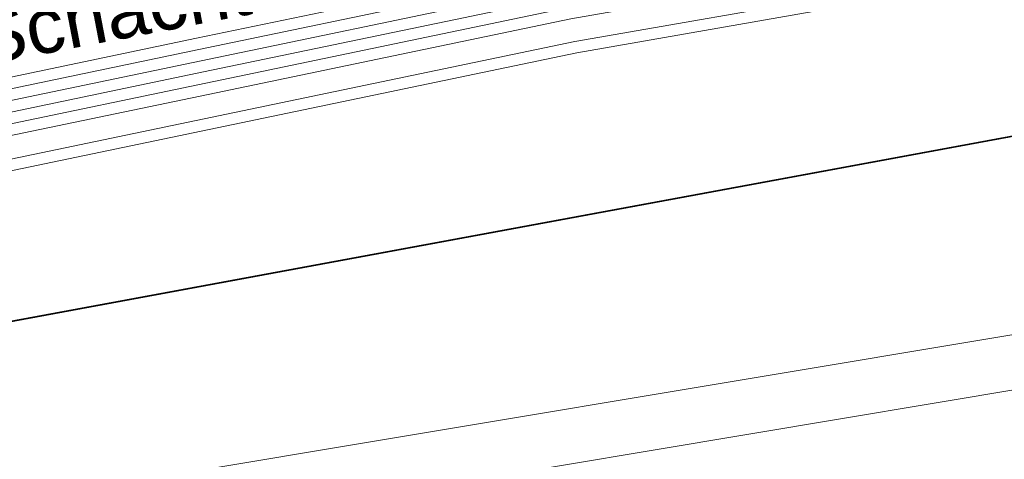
# Model space of a CAD drawing. Header units: metres. Extents: x -502 to 161, y -108 to 174.
# Tile 457 of 656: x -84.77 to -80.48, y -22.21 to -20.29. Entities that reach past the tile are written whole.
import ezdxf

# ---------------------------------------------------------------- set-up
doc = ezdxf.new("R2010")
doc.units = ezdxf.units.M
doc.header["$LTSCALE"] = 0.1
for name, color, linetype in [('BRI31-005.05-5p02-Koordinierung Lageplan 4. BA ZOB West 2022-06-15', 7, 'Continuous'), ('BRI31-005.06-5f07-Koordinierung Lageplan 4. BA ZOB Fernbusbahnh', 7, 'Continuous'), ('BRI32-005.02-5f05-Koordinierung Schemaplan 4 BA ZOB Teilbereich', 7, 'Continuous'), ('BRI32-005.03-5f06-Koordinierung Schemaplan 4 BA ZOB Teilbereich 2 Ost - Bahnhofsallee 2023-01-21', 7, 'Continuous')]:
    doc.layers.add(name, color=color, linetype=linetype)
doc.styles.add('Arial', font='arial.ttf')

# ---------------------------------------------------------------- blocks, each defined once
blk = doc.blocks.new('QP_00131')
at = {"color": 7, "linetype": 'Continuous', "lineweight": 20, "transparency": 33554687}
for p, q in [((-0.995203, 0.187538), (-1.004035, -0.13234)), ((0, 0), (-0.995203, 0.187538)), ((-2.199162, 0.060717), (-0.999619, 0.027599)), ((-1.004035, -0.13234), (0, 0))]:
    blk.add_line(p, q, dxfattribs=at)

msp = doc.modelspace()

# ---------------------------------------------------------------- linework, layer by layer
at = {"layer": 'BRI31-005.05-5p02-Koordinierung Lageplan 4. BA ZOB West 2022-06-15', "color": 7, "linetype": 'Continuous', "lineweight": 13, "transparency": 33554687, "flags": 128}
for points in [[(-56.3157, -15.2224), (-57.5557, -16.4444), (-57.8577, -16.6474), (-58.4507, -16.8154), (-61.1757, -17.3844), (-61.9767, -17.4564), (-64.0277, -17.6434), (-64.9707, -17.6534), (-68.0767, -17.9814), (-69.3327, -18.1394), (-75.2357, -19.0994), (-81.1487, -20.1794), (-82.3517, -20.3894), (-88.8127, -21.7384), (-93.4987, -22.3984), (-96.7147, -23.0684), (-98.6787, -23.4484)], [(-56.2557, -15.3044), (-57.4917, -16.5224), (-57.8147, -16.7394), (-58.4267, -16.9124), (-61.1557, -17.4824), (-61.9677, -17.5564), (-64.0227, -17.7434), (-64.9647, -17.7534), (-68.0667, -18.0804), (-69.3247, -18.1884), (-75.2267, -19.1484), (-81.1397, -20.2284), (-82.3427, -20.4384), (-88.8067, -21.7884), (-93.4907, -22.4484), (-96.7047, -23.1184), (-98.6687, -23.4984)], [(-61.4667, -16.5364), (-61.8967, -16.5874), (-64.8047, -17.0724), (-67.0677, -17.3534), (-81.2107, -19.8354), (-82.4137, -20.0454), (-83.9977, -20.3754), (-88.8717, -21.3944), (-93.5607, -22.0544), (-96.7847, -22.7254), (-98.7487, -23.1054), (-104.2927, -24.2564), (-104.8637, -24.3634), (-122.5617, -27.6464), (-126.0927, -28.3114), (-137.5747, -30.4814), (-151.2867, -33.0514), (-152.1117, -33.2054), (-156.9627, -34.1054), (-163.4867, -33.2114), (-174.4007, -31.5814), (-178.4277, -30.8814)], [(-61.4607, -16.5864), (-61.8897, -16.6374), (-64.7977, -17.1214), (-67.0607, -17.4024), (-81.2017, -19.8844), (-82.4047, -20.0944), (-83.9877, -20.4244), (-88.8627, -21.4434), (-93.5517, -22.1034), (-96.7747, -22.7744), (-98.7387, -23.1544), (-104.2827, -24.3054), (-104.8547, -24.4124), (-122.5527, -27.6954), (-126.0837, -28.3604), (-137.5657, -30.5304), (-151.2777, -33.1004), (-152.1027, -33.2544), (-156.9617, -34.1564), (-163.4937, -33.2604), (-174.4077, -31.6304), (-178.4347, -30.9304)], [(-178.4417, -30.9794), (-174.4147, -31.6794), (-163.5007, -33.3094), (-156.9607, -34.2074), (-152.0937, -33.3034), (-151.2687, -33.1494), (-137.5567, -30.5794), (-126.0747, -28.4094), (-122.5437, -27.7444), (-104.8457, -24.4614), (-104.2727, -24.3544), (-98.7287, -23.2034), (-96.7647, -22.8234), (-93.5427, -22.1524), (-88.8537, -21.4924), (-83.9777, -20.4734), (-82.3957, -20.1434), (-81.1927, -19.9334), (-67.0537, -17.4514), (-64.7907, -17.1704), (-61.8827, -16.6874), (-61.4547, -16.6364)], [(-61.4487, -16.6864), (-61.8757, -16.7374), (-64.7837, -17.2194), (-67.0467, -17.5004), (-81.1837, -19.9824), (-82.3867, -20.1924), (-83.9677, -20.5224), (-88.8447, -21.5414), (-93.5337, -22.2014), (-96.7547, -22.8724), (-98.7187, -23.2524), (-104.2627, -24.4034), (-104.8367, -24.5104), (-122.5347, -27.7934), (-126.0657, -28.4584), (-137.5477, -30.6284), (-151.2597, -33.1984), (-152.0847, -33.3524), (-156.9597, -34.2584), (-163.5077, -33.3584), (-174.4217, -31.7284), (-178.4487, -31.0284)], [(-178.4557, -31.0774), (-174.4287, -31.7774), (-163.5147, -33.4074), (-156.9587, -34.3094), (-152.0757, -33.4014), (-151.2507, -33.2474), (-137.5387, -30.6774), (-126.0567, -28.5074), (-122.5257, -27.8424), (-104.8277, -24.5594), (-104.2527, -24.4524), (-98.7087, -23.3014), (-96.7447, -22.9214), (-93.5247, -22.2504), (-88.8357, -21.5904), (-83.9577, -20.5714), (-82.3777, -20.2414), (-81.1747, -20.0314), (-67.0397, -17.5494), (-64.7767, -17.2684), (-61.8687, -16.7874), (-61.4427, -16.7364)], [(-178.4627, -31.1264), (-174.4357, -31.8264), (-163.5217, -33.4564), (-156.9577, -34.3604), (-152.0667, -33.4504), (-151.2417, -33.2964), (-137.5297, -30.7264), (-126.0477, -28.5564), (-122.5167, -27.8914), (-104.8187, -24.6084), (-104.2427, -24.5014), (-98.6987, -23.3504), (-96.7347, -22.9704), (-93.5157, -22.2994), (-88.8267, -21.6394), (-83.9477, -20.6204), (-82.3687, -20.2904), (-81.1657, -20.0804), (-67.0327, -17.5984), (-64.7697, -17.3174), (-61.8617, -16.8374), (-61.4367, -16.7864)]]:
    msp.add_lwpolyline(points, dxfattribs=at)
at = {"layer": 'BRI31-005.06-5f07-Koordinierung Lageplan 4. BA ZOB Fernbusbahnh', "color": 7, "linetype": 'Continuous', "lineweight": 9, "transparency": 33554687, "flags": 128}
for points in [[(-56.3157, -15.2224), (-57.5557, -16.4444), (-57.8577, -16.6474), (-58.4507, -16.8154), (-61.1757, -17.3844), (-61.9767, -17.4564), (-64.0277, -17.6434), (-64.9707, -17.6534), (-68.0767, -17.9814), (-69.3327, -18.1394), (-75.2357, -19.0994), (-81.1487, -20.1794), (-82.3517, -20.3894), (-88.8127, -21.7384), (-93.4987, -22.3984), (-96.7147, -23.0684), (-98.6787, -23.4484)], [(-56.2557, -15.3044), (-57.4917, -16.5224), (-57.8147, -16.7394), (-58.4267, -16.9124), (-61.1557, -17.4824), (-61.9677, -17.5564), (-64.0227, -17.7434), (-64.9647, -17.7534), (-68.0667, -18.0804), (-69.3247, -18.1884), (-75.2267, -19.1484), (-81.1397, -20.2284), (-82.3427, -20.4384), (-88.8067, -21.7884), (-93.4907, -22.4484), (-96.7047, -23.1184), (-98.6687, -23.4984)], [(-61.4667, -16.5364), (-61.8967, -16.5874), (-64.8047, -17.0724), (-67.0677, -17.3534), (-81.2107, -19.8354), (-82.4137, -20.0454), (-83.9977, -20.3754), (-88.8717, -21.3944), (-93.5607, -22.0544), (-96.7847, -22.7254), (-98.7487, -23.1054), (-104.2927, -24.2564), (-104.8637, -24.3634), (-122.5617, -27.6464), (-126.0927, -28.3114), (-137.5747, -30.4814), (-151.2867, -33.0514), (-152.1117, -33.2054), (-156.9627, -34.1054), (-163.4867, -33.2114), (-174.4007, -31.5814), (-178.4277, -30.8814)], [(-61.4607, -16.5864), (-61.8897, -16.6374), (-64.7977, -17.1214), (-67.0607, -17.4024), (-81.2017, -19.8844), (-82.4047, -20.0944), (-83.9877, -20.4244), (-88.8627, -21.4434), (-93.5517, -22.1034), (-96.7747, -22.7744), (-98.7387, -23.1544), (-104.2827, -24.3054), (-104.8547, -24.4124), (-122.5527, -27.6954), (-126.0837, -28.3604), (-137.5657, -30.5304), (-151.2777, -33.1004), (-152.1027, -33.2544), (-156.9617, -34.1564), (-163.4937, -33.2604), (-174.4077, -31.6304), (-178.4347, -30.9304)], [(-178.4417, -30.9794), (-174.4147, -31.6794), (-163.5007, -33.3094), (-156.9607, -34.2074), (-152.0937, -33.3034), (-151.2687, -33.1494), (-137.5567, -30.5794), (-126.0747, -28.4094), (-122.5437, -27.7444), (-104.8457, -24.4614), (-104.2727, -24.3544), (-98.7287, -23.2034), (-96.7647, -22.8234), (-93.5427, -22.1524), (-88.8537, -21.4924), (-83.9777, -20.4734), (-82.3957, -20.1434), (-81.1927, -19.9334), (-67.0537, -17.4514), (-64.7907, -17.1704), (-61.8827, -16.6874), (-61.4547, -16.6364)], [(-61.4487, -16.6864), (-61.8757, -16.7374), (-64.7837, -17.2194), (-67.0467, -17.5004), (-81.1837, -19.9824), (-82.3867, -20.1924), (-83.9677, -20.5224), (-88.8447, -21.5414), (-93.5337, -22.2014), (-96.7547, -22.8724), (-98.7187, -23.2524), (-104.2627, -24.4034), (-104.8367, -24.5104), (-122.5347, -27.7934), (-126.0657, -28.4584), (-137.5477, -30.6284), (-151.2597, -33.1984), (-152.0847, -33.3524), (-156.9597, -34.2584), (-163.5077, -33.3584), (-174.4217, -31.7284), (-178.4487, -31.0284)], [(-178.4557, -31.0774), (-174.4287, -31.7774), (-163.5147, -33.4074), (-156.9587, -34.3094), (-152.0757, -33.4014), (-151.2507, -33.2474), (-137.5387, -30.6774), (-126.0567, -28.5074), (-122.5257, -27.8424), (-104.8277, -24.5594), (-104.2527, -24.4524), (-98.7087, -23.3014), (-96.7447, -22.9214), (-93.5247, -22.2504), (-88.8357, -21.5904), (-83.9577, -20.5714), (-82.3777, -20.2414), (-81.1747, -20.0314), (-67.0397, -17.5494), (-64.7767, -17.2684), (-61.8687, -16.7874), (-61.4427, -16.7364)], [(-178.4627, -31.1264), (-174.4357, -31.8264), (-163.5217, -33.4564), (-156.9577, -34.3604), (-152.0667, -33.4504), (-151.2417, -33.2964), (-137.5297, -30.7264), (-126.0477, -28.5564), (-122.5167, -27.8914), (-104.8187, -24.6084), (-104.2427, -24.5014), (-98.6987, -23.3504), (-96.7347, -22.9704), (-93.5157, -22.2994), (-88.8267, -21.6394), (-83.9477, -20.6204), (-82.3687, -20.2904), (-81.1657, -20.0804), (-67.0327, -17.5984), (-64.7697, -17.3174), (-61.8617, -16.8374), (-61.4367, -16.7864)]]:
    msp.add_lwpolyline(points, dxfattribs=at)
at = {"layer": 'BRI32-005.02-5f05-Koordinierung Schemaplan 4 BA ZOB Teilbereich', "color": 30, "linetype": 'Continuous', "lineweight": 35, "true_color": 0xff7f00, "transparency": 33554687, "flags": 128}
msp.add_lwpolyline([(160.7005, 3.7316), (153.861, 9.9879), (146.5799, 16.8343), (137.207, 18.41), (133.9888, 18.578), (131.0359, 18.4491), (129.189, 18.1998), (119.9141, 16.4705), (116.3401, 15.794), (99.9338, 12.4472), (72.2107, 7.3546), (41.6917, 1.4031), (4.438, -5.4399), (-20.5028, -9.5614), (-43.027, -13.8142), (-60.1344, -17.0404), (-87.9931, -22.1997)], dxfattribs=at)
at = {"layer": 'BRI32-005.02-5f05-Koordinierung Schemaplan 4 BA ZOB Teilbereich', "color": 7, "linetype": 'Continuous', "lineweight": 13, "transparency": 33554687, "flags": 128}
for points in [[(-56.3157, -15.2224), (-57.5557, -16.4444), (-57.8577, -16.6474), (-58.4507, -16.8154), (-61.1757, -17.3844), (-61.9767, -17.4564), (-64.0277, -17.6434), (-64.9707, -17.6534), (-68.0767, -17.9814), (-69.3327, -18.1394), (-75.2357, -19.0994), (-81.1487, -20.1794), (-82.3517, -20.3894), (-88.8127, -21.7384), (-93.4987, -22.3984), (-96.7147, -23.0684), (-98.6787, -23.4484)], [(-56.2557, -15.3044), (-57.4917, -16.5224), (-57.8147, -16.7394), (-58.4267, -16.9124), (-61.1557, -17.4824), (-61.9677, -17.5564), (-64.0227, -17.7434), (-64.9647, -17.7534), (-68.0667, -18.0804), (-69.3247, -18.1884), (-75.2267, -19.1484), (-81.1397, -20.2284), (-82.3427, -20.4384), (-88.8067, -21.7884), (-93.4907, -22.4484), (-96.7047, -23.1184), (-98.6687, -23.4984)]]:
    msp.add_lwpolyline(points, dxfattribs=at)
at = {"layer": 'BRI32-005.03-5f06-Koordinierung Schemaplan 4 BA ZOB Teilbereich 2 Ost - Bahnhofsallee 2023-01-21', "color": 7, "linetype": 'Continuous', "lineweight": 20, "transparency": 33554687}
for p, q in [((-88.9645, -23.0887), (-54.7048, -17.3699)), ((-88.9252, -23.3242), (-54.6655, -17.6054))]:
    msp.add_line(p, q, dxfattribs=at)
at = {"layer": 'BRI32-005.03-5f06-Koordinierung Schemaplan 4 BA ZOB Teilbereich 2 Ost - Bahnhofsallee 2023-01-21', "color": 30, "linetype": 'Continuous', "lineweight": 30, "true_color": 0xff7f00, "transparency": 33554687, "flags": 128}
msp.add_lwpolyline([(160.7005, 3.7316), (153.861, 9.9879), (146.5799, 16.8343), (137.207, 18.41), (133.9888, 18.578), (131.0359, 18.4491), (129.189, 18.1998), (119.9141, 16.4705), (116.3401, 15.794), (99.9338, 12.4472), (72.2107, 7.3546), (41.6917, 1.4031), (4.438, -5.4399), (-20.5028, -9.5614), (-43.027, -13.8142), (-60.1344, -17.0404), (-87.9931, -22.1997)], dxfattribs=at)
at = {"layer": 'BRI32-005.03-5f06-Koordinierung Schemaplan 4 BA ZOB Teilbereich 2 Ost - Bahnhofsallee 2023-01-21', "color": 7, "linetype": 'Continuous', "lineweight": 9, "transparency": 33554687, "flags": 128}
for points in [[(-56.3157, -15.2224), (-57.5557, -16.4444), (-57.8577, -16.6474), (-58.4507, -16.8154), (-61.1757, -17.3844), (-61.9767, -17.4564), (-64.0277, -17.6434), (-64.9707, -17.6534), (-68.0767, -17.9814), (-69.3327, -18.1394), (-75.2357, -19.0994), (-81.1487, -20.1794), (-82.3517, -20.3894), (-88.8127, -21.7384), (-93.4987, -22.3984), (-96.7147, -23.0684), (-98.6787, -23.4484)], [(-56.2557, -15.3044), (-57.4917, -16.5224), (-57.8147, -16.7394), (-58.4267, -16.9124), (-61.1557, -17.4824), (-61.9677, -17.5564), (-64.0227, -17.7434), (-64.9647, -17.7534), (-68.0667, -18.0804), (-69.3247, -18.1884), (-75.2267, -19.1484), (-81.1397, -20.2284), (-82.3427, -20.4384), (-88.8067, -21.7884), (-93.4907, -22.4484), (-96.7047, -23.1184), (-98.6687, -23.4984)], [(-61.4667, -16.5364), (-61.8967, -16.5874), (-64.8047, -17.0724), (-67.0677, -17.3534), (-81.2107, -19.8354), (-82.4137, -20.0454), (-83.9977, -20.3754), (-88.8717, -21.3944), (-93.5607, -22.0544), (-96.7847, -22.7254), (-98.7487, -23.1054), (-104.2927, -24.2564), (-104.8637, -24.3634), (-122.5617, -27.6464), (-126.0927, -28.3114), (-137.5747, -30.4814), (-151.2867, -33.0514), (-152.1117, -33.2054), (-156.9627, -34.1054), (-163.4867, -33.2114), (-174.4007, -31.5814), (-178.4277, -30.8814)], [(-61.4607, -16.5864), (-61.8897, -16.6374), (-64.7977, -17.1214), (-67.0607, -17.4024), (-81.2017, -19.8844), (-82.4047, -20.0944), (-83.9877, -20.4244), (-88.8627, -21.4434), (-93.5517, -22.1034), (-96.7747, -22.7744), (-98.7387, -23.1544), (-104.2827, -24.3054), (-104.8547, -24.4124), (-122.5527, -27.6954), (-126.0837, -28.3604), (-137.5657, -30.5304), (-151.2777, -33.1004), (-152.1027, -33.2544), (-156.9617, -34.1564), (-163.4937, -33.2604), (-174.4077, -31.6304), (-178.4347, -30.9304)], [(-178.4417, -30.9794), (-174.4147, -31.6794), (-163.5007, -33.3094), (-156.9607, -34.2074), (-152.0937, -33.3034), (-151.2687, -33.1494), (-137.5567, -30.5794), (-126.0747, -28.4094), (-122.5437, -27.7444), (-104.8457, -24.4614), (-104.2727, -24.3544), (-98.7287, -23.2034), (-96.7647, -22.8234), (-93.5427, -22.1524), (-88.8537, -21.4924), (-83.9777, -20.4734), (-82.3957, -20.1434), (-81.1927, -19.9334), (-67.0537, -17.4514), (-64.7907, -17.1704), (-61.8827, -16.6874), (-61.4547, -16.6364)], [(-61.4487, -16.6864), (-61.8757, -16.7374), (-64.7837, -17.2194), (-67.0467, -17.5004), (-81.1837, -19.9824), (-82.3867, -20.1924), (-83.9677, -20.5224), (-88.8447, -21.5414), (-93.5337, -22.2014), (-96.7547, -22.8724), (-98.7187, -23.2524), (-104.2627, -24.4034), (-104.8367, -24.5104), (-122.5347, -27.7934), (-126.0657, -28.4584), (-137.5477, -30.6284), (-151.2597, -33.1984), (-152.0847, -33.3524), (-156.9597, -34.2584), (-163.5077, -33.3584), (-174.4217, -31.7284), (-178.4487, -31.0284)], [(-178.4557, -31.0774), (-174.4287, -31.7774), (-163.5147, -33.4074), (-156.9587, -34.3094), (-152.0757, -33.4014), (-151.2507, -33.2474), (-137.5387, -30.6774), (-126.0567, -28.5074), (-122.5257, -27.8424), (-104.8277, -24.5594), (-104.2527, -24.4524), (-98.7087, -23.3014), (-96.7447, -22.9214), (-93.5247, -22.2504), (-88.8357, -21.5904), (-83.9577, -20.5714), (-82.3777, -20.2414), (-81.1747, -20.0314), (-67.0397, -17.5494), (-64.7767, -17.2684), (-61.8687, -16.7874), (-61.4427, -16.7364)], [(-178.4627, -31.1264), (-174.4357, -31.8264), (-163.5217, -33.4564), (-156.9577, -34.3604), (-152.0667, -33.4504), (-151.2417, -33.2964), (-137.5297, -30.7264), (-126.0477, -28.5564), (-122.5167, -27.8914), (-104.8187, -24.6084), (-104.2427, -24.5014), (-98.6987, -23.3504), (-96.7347, -22.9704), (-93.5157, -22.2994), (-88.8267, -21.6394), (-83.9477, -20.6204), (-82.3687, -20.2904), (-81.1657, -20.0804), (-67.0327, -17.5984), (-64.7697, -17.3174), (-61.8617, -16.8374), (-61.4367, -16.7864)]]:
    msp.add_lwpolyline(points, dxfattribs=at)

# ---------------------------------------------------------------- block references
at = {"layer": 'BRI32-005.03-5f06-Koordinierung Schemaplan 4 BA ZOB Teilbereich 2 Ost - Bahnhofsallee 2023-01-21', "color": 7, "transparency": 33554687, "rotation": 22.058349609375}
msp.add_blockref('QP_00131', (-78.8166, -22.0405), dxfattribs=at)

# ---------------------------------------------------------------- texts
at = {"layer": 'BRI32-005.03-5f06-Koordinierung Schemaplan 4 BA ZOB Teilbereich 2 Ost - Bahnhofsallee 2023-01-21', "color": 34, "true_color": 0x994c00, "transparency": 33554687, "char_height": 0.24, "attachment_point": 1, "rotation": 10.8412, "line_spacing_factor": 0.25, "style": 'Arial'}
for s, insert in [('Bestand da 110 TüNet   K-Schacht - Fahrrad-TG ohne Funkt.', (-89.5358, -20.6346)), ('Bestand 2 x da 110 TüNet   K-Schacht - TG', (-89.4129, -21.1087))]:
    msp.add_mtext(s, dxfattribs=dict(at, insert=insert))

doc.saveas('drawing.dxf')
